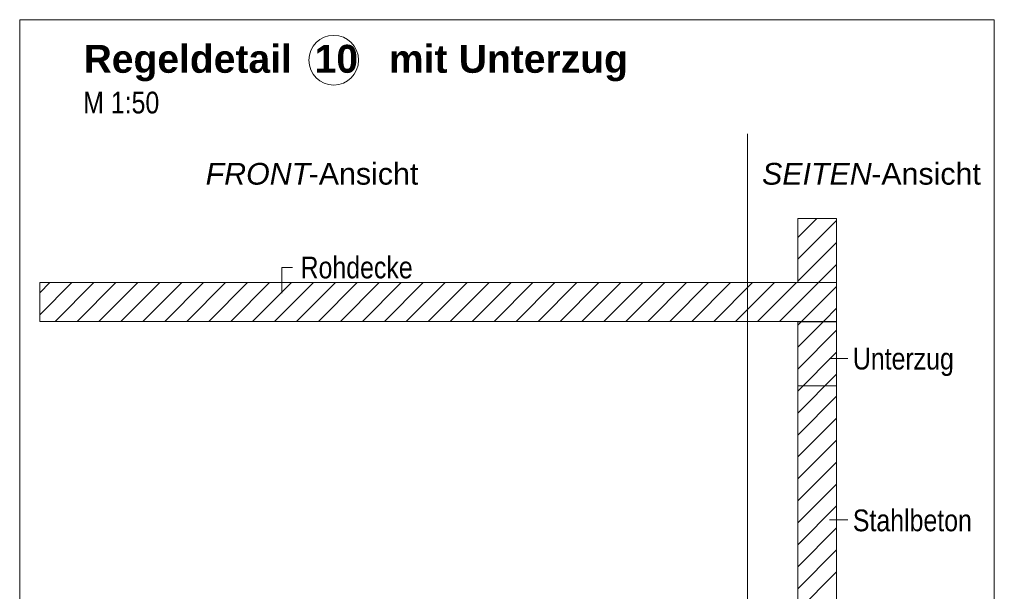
# Model space of a CAD drawing. Extents: x -620 to 300, y 62 to 1162.
# Tile 262 of 300: x 175 to 238, y 876 to 913. Entities that reach past the tile are written whole.
import ezdxf
from ezdxf.lldxf.tags import DXFTag

# ---------------------------------------------------------------- set-up
doc = ezdxf.new("R2010")
doc.units = 0
doc.layers.get('0').update_dxf_attribs({"lineweight": 13})
for name, color, linetype, lineweight, true_color in [('E_Detail_Beschriftung', 7, 'Continuous', 13, 0x009900), ('E_Detail_Wandschraffur', 7, 'Continuous', 5, 0xc0c0c0), ('E_Leerrohr Beschriftung', 1, 'Continuous', 9, 0xff0000)]:
    doc.layers.add(name, color=color, linetype=linetype, lineweight=lineweight, true_color=true_color)
doc.layers.add('E_Detail_Linie_Text_Bem', color=7, linetype='Continuous', lineweight=13)
doc.styles.get("Standard").update_dxf_attribs({"font": 'ARIALN.TTF'})
tags = doc.linetypes.add('fein_strichliert', pattern=[4, 1, -2, 1]).pattern_tags.tags
tags[8:9] = [DXFTag(74, 4), DXFTag(75, 0), DXFTag(340, '0'), DXFTag(46, 0.0), DXFTag(50, 0.0), DXFTag(44, 0.0), DXFTag(45, 0.0)]
tags[6:7] = [DXFTag(74, 4), DXFTag(75, 0), DXFTag(340, '0'), DXFTag(46, 0.0), DXFTag(50, 0.0), DXFTag(44, 0.0), DXFTag(45, 0.0)]
tags[4:5] = [DXFTag(74, 4), DXFTag(75, 0), DXFTag(340, '0'), DXFTag(46, 0.0), DXFTag(50, 0.0), DXFTag(44, 0.0), DXFTag(45, 0.0)]
tags = doc.linetypes.add('fein_strichliert-A06G94EV8I', pattern=[4, 1, -2, 1]).pattern_tags.tags
tags[8:9] = [DXFTag(74, 4), DXFTag(75, 0), DXFTag(340, '0'), DXFTag(46, 0.0), DXFTag(50, 0.0), DXFTag(44, 0.0), DXFTag(45, 0.0)]
tags[6:7] = [DXFTag(74, 4), DXFTag(75, 0), DXFTag(340, '0'), DXFTag(46, 0.0), DXFTag(50, 0.0), DXFTag(44, 0.0), DXFTag(45, 0.0)]
tags[4:5] = [DXFTag(74, 4), DXFTag(75, 0), DXFTag(340, '0'), DXFTag(46, 0.0), DXFTag(50, 0.0), DXFTag(44, 0.0), DXFTag(45, 0.0)]

# ---------------------------------------------------------------- blocks, each defined once
blk = doc.blocks.new('Referenz-A06G94EW8I')
at = {"layer": 'E_Detail_Linie_Text_Bem', "linetype": 'fein_strichliert-A06G94EV8I', "ltscale": 0.65}
for p, q in [((237.664, 913.053), (174.894, 913.053)), ((174.894, 913.053), (174.894, 851.737)), ((237.664, 851.737), (237.664, 913.053)), ((221.782, 852.818), (221.782, 905.697))]:
    blk.add_line(p, q, dxfattribs=at)
at = {"layer": 'E_Detail_Linie_Text_Bem', "linetype": 'Continuous', "ltscale": 0.13}
for p, q in [((225.011, 900.261), (227.511, 900.261)), ((225.011, 896.126), (225.011, 900.261)), ((227.511, 900.261), (227.511, 896.126)), ((227.511, 896.126), (176.184, 896.126)), ((176.184, 896.126), (176.184, 893.626)), ((227.511, 896.126), (225.011, 896.126)), ((227.511, 893.626), (227.511, 896.126)), ((176.184, 893.626), (186.576, 893.626)), ((176.184, 893.626), (225.011, 893.626)), ((186.576, 893.626), (227.511, 893.626)), ((225.011, 893.626), (227.511, 893.626)), ((225.011, 881.826), (225.011, 893.626)), ((225.011, 893.626), (227.511, 893.626)), ((225.011, 893.604), (227.511, 893.604)), ((225.011, 889.47), (225.011, 893.604)), ((227.511, 893.626), (227.511, 853.626)), ((227.511, 893.604), (227.511, 889.47)), ((227.511, 889.47), (225.011, 889.47)), ((225.011, 881.626), (225.011, 881.826)), ((225.011, 853.626), (225.011, 881.626))]:
    blk.add_line(p, q, dxfattribs=at)
at = {"layer": 'E_Detail_Linie_Text_Bem', "color": 0, "linetype": 'Continuous', "ltscale": 0.13}
for p, q in [((191.785, 895.446), (191.785, 897.094)), ((191.785, 897.094), (192.472, 897.094)), ((228.247, 891.237), (227.055, 891.237)), ((228.247, 880.845), (227.055, 880.845))]:
    blk.add_line(p, q, dxfattribs=at)
at = {"layer": 'E_Detail_Wandschraffur', "linetype": 'fein_strichliert', "ltscale": 0.13}
for p, q in [((225.011, 899.039), (226.233, 900.261)), ((225.011, 896.21), (227.511, 898.71)), ((176.184, 895.466), (176.843, 896.126)), ((177.172, 893.626), (179.672, 896.126)), ((180, 893.626), (182.5, 896.126)), ((182.829, 893.626), (185.329, 896.126)), ((185.657, 893.626), (188.157, 896.126)), ((188.485, 893.626), (190.985, 896.126)), ((191.314, 893.626), (193.814, 896.126)), ((194.142, 893.626), (196.642, 896.126)), ((196.971, 893.626), (199.471, 896.126)), ((199.799, 893.626), (202.299, 896.126)), ((202.628, 893.626), (205.128, 896.126)), ((205.456, 893.626), (207.956, 896.126)), ((208.284, 893.626), (210.784, 896.126)), ((211.113, 893.626), (213.613, 896.126)), ((213.941, 893.626), (216.441, 896.126)), ((216.77, 893.626), (219.27, 896.126)), ((219.598, 893.626), (222.098, 896.126)), ((222.427, 893.626), (224.927, 896.126)), ((225.255, 893.626), (227.511, 895.882)), ((225.011, 893.382), (225.255, 893.626)), ((225.011, 890.553), (227.511, 893.053)), ((225.011, 887.725), (227.511, 890.225)), ((225.011, 884.897), (227.511, 887.397)), ((225.011, 882.068), (227.511, 884.568)), ((225.011, 879.24), (227.511, 881.74)), ((225.011, 876.411), (227.511, 878.911))]:
    blk.add_line(p, q, dxfattribs=at)
at = {"layer": 'E_Detail_Wandschraffur', "linetype": 'ByBlock', "ltscale": 0.13}
for p, q in [((225.011, 897.624), (227.511, 900.124)), ((226.341, 896.126), (227.511, 897.296)), ((176.184, 894.052), (178.258, 896.126)), ((178.586, 893.626), (181.086, 896.126)), ((181.414, 893.626), (183.914, 896.126)), ((184.243, 893.626), (186.743, 896.126)), ((187.071, 893.626), (189.571, 896.126)), ((189.9, 893.626), (192.4, 896.126)), ((192.728, 893.626), (195.228, 896.126)), ((195.557, 893.626), (198.057, 896.126)), ((198.385, 893.626), (200.885, 896.126)), ((201.213, 893.626), (203.713, 896.126)), ((204.042, 893.626), (206.542, 896.126)), ((206.87, 893.626), (209.37, 896.126)), ((209.699, 893.626), (212.199, 896.126)), ((212.527, 893.626), (215.027, 896.126)), ((215.356, 893.626), (217.856, 896.126)), ((218.184, 893.626), (220.684, 896.126)), ((221.012, 893.626), (223.512, 896.126)), ((223.841, 893.626), (226.341, 896.126)), ((226.714, 893.67), (227.511, 894.468)), ((226.714, 893.67), (227.511, 894.468)), ((226.669, 893.626), (226.714, 893.67)), ((225.011, 891.968), (226.669, 893.626)), ((225.011, 889.139), (227.511, 891.639)), ((225.011, 886.311), (227.511, 888.811)), ((225.011, 883.482), (227.511, 885.982)), ((225.011, 880.654), (227.511, 883.154)), ((225.011, 877.825), (227.511, 880.325)), ((225.011, 874.997), (227.511, 877.497))]:
    blk.add_line(p, q, dxfattribs=at)
at = {"layer": 'E_Leerrohr Beschriftung', "linetype": 'Continuous', "ltscale": 0.13}
blk.add_circle((195.119, 910.446), 1.6, dxfattribs=at)
at = {"layer": 'E_Detail_Beschriftung', "color": 1, "linetype": 'Continuous', "lineweight": 35, "ltscale": 0.35, "true_color": 0xff0000, "char_height": 1.8, "attachment_point": 1}
for s, insert in [('{\\fArial|b1|i0;Regeldetail}', (179.012, 911.434)), ('{\\fArial|b1|i0;10}', (193.895, 911.434)), ('{\\fArial|b1|i0;mit}', (198.678, 911.434)), ('{\\fArial|b1|i0;Unterzug}', (203.179, 911.434))]:
    blk.add_mtext(s, dxfattribs=dict(at, insert=insert))
at = {"layer": 'E_Detail_Beschriftung', "linetype": 'Continuous', "ltscale": 0.13, "char_height": 1.4, "attachment_point": 1}
for s, insert in [('{\\fArial Narrow;M 1:50}', (178.982, 908.417)), ('{\\fArial Narrow;Rohdecke}', (192.987, 897.798)), ('{\\fArial Narrow;Unterzug}', (228.561, 891.927)), ('{\\fArial Narrow;Stahlbeton}', (228.561, 881.513))]:
    blk.add_mtext(s, dxfattribs=dict(at, insert=insert))
at = {"layer": 'E_Detail_Beschriftung', "linetype": 'Continuous', "lineweight": -2, "ltscale": 0.25, "char_height": 1.4, "attachment_point": 1}
for s, insert in [('{\\fArial|b0|i1;FRONT}', (186.872, 903.832)), ('{\\fArial;-Ansicht}', (193.508, 903.832)), ('{\\fArial|b0|i1;SEITEN}', (222.714, 903.832)), ('{\\fArial;-Ansicht}', (229.744, 903.832))]:
    blk.add_mtext(s, dxfattribs=dict(at, insert=insert))

msp = doc.modelspace()

# ---------------------------------------------------------------- block references
at = {"color": 8, "lineweight": 25, "ltscale": 0.25, "true_color": 0x808080}
msp.add_blockref('Referenz-A06G94EW8I', (0, 0), dxfattribs=at)

doc.saveas('drawing.dxf')
